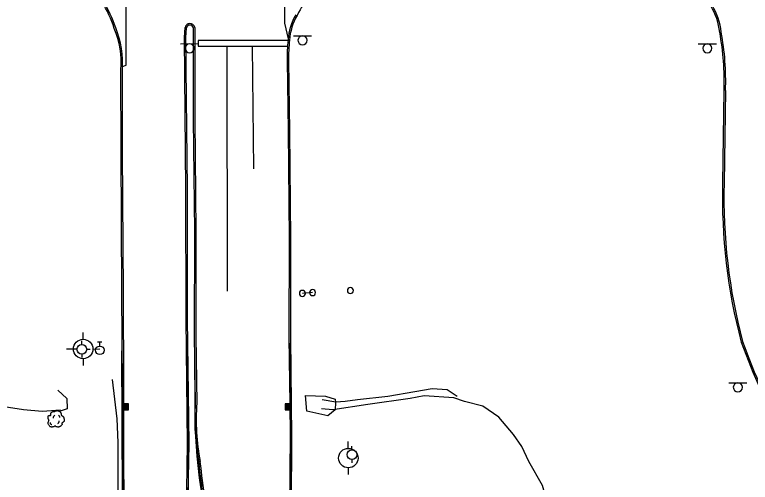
# Model space of a CAD drawing. Extents: x 2145380 to 2156929, y 139568 to 149130.
# Drawn here: x 2156138.6 to 2156441.4, y 143071.3 to 143263.8 of the extents above; entities that cross this region are included whole.
import ezdxf

# ---------------------------------------------------------------- set-up
doc = ezdxf.new("R2010")
doc.units = 0
for name, color, linetype in [('Default', 7, 'Continuous'), ('TOPO_Asphalt', 7, 'Continuous'), ('TOPO_Concrete', 7, 'Continuous'), ('TOPO_Curb Back', 7, 'Continuous'), ('TOPO_DRAIN_Headwall', 7, 'Continuous'), ('TOPO_Flowline', 7, 'Continuous'), ('TOPO_Guardrail', 7, 'Continuous'), ('TOPO_Misc', 7, 'Continuous'), ('TOPO_Misc Line', 7, 'Continuous'), ('TOPO_Power Pole', 7, 'Continuous'), ('TOPO_Sign', 7, 'Continuous'), ('TOPO_Tree', 7, 'Continuous'), ('TOPO_Water Fire Hydrant', 7, 'Continuous'), ('TOPO_Water Valve', 7, 'Continuous')]:
    doc.layers.add(name, color=color, linetype=linetype)

# ---------------------------------------------------------------- blocks, each defined once
blk = doc.blocks.new('POST')
at = {"layer": 'TOPO_Misc'}
for start, end in [(89.99996, 180.00004), (179.99996, 270.00004), (359.99996, 90.00004), (269.99996, 0.00004)]:
    blk.add_arc((-0.01, 0.03), 3.16, start, end, dxfattribs=at)
blk = doc.blocks.new('POWPOL')
at = {"layer": 'TOPO_Power Pole'}
for p, q in [((0, 10.16), (0, 17.34)), ((0, -10.16), (0, -17.34))]:
    blk.add_line(p, q, dxfattribs=at)
blk.add_circle((0, 0), 10.16, dxfattribs=at)
blk = doc.blocks.new('FIRHYD')
at = {"layer": 'TOPO_Water Fire Hydrant'}
for p, q in [((-0.02, 10.16), (-0.03, 17.34)), ((10.16, 0.02), (17.34, 0.03)), ((-10.16, -0.02), (-17.34, -0.03)), ((0.02, -10.16), (0.03, -17.34))]:
    blk.add_line(p, q, dxfattribs=at)
blk.add_circle((0, 0), 10.16, dxfattribs=at)
blk = doc.blocks.new('CB')
at = {"layer": 'TOPO_Misc'}
for p, q in [((-3.08, 2.99), (3.24, 2.99)), ((-3.08, 2.68), (3.24, 2.68)), ((-3.08, 2.36), (3.24, 2.36)), ((-3.08, 2.05), (3.24, 2.05)), ((-3.08, 1.73), (3.24, 1.73)), ((-3.08, 1.4), (3.24, 1.4)), ((-3.08, 1.1), (3.24, 1.1)), ((-3.08, 0.77), (3.24, 0.77)), ((-3.08, 0.46), (3.24, 0.46)), ((-3.08, 0.14), (3.24, 0.14)), ((-3.08, -0.17), (3.24, -0.17)), ((-3.08, -0.48), (3.24, -0.48)), ((-3.08, -0.8), (3.24, -0.8)), ((-3.08, -1.11), (3.26, -1.11)), ((-3.08, -1.43), (3.26, -1.43)), ((-3.08, -1.75), (3.26, -1.75)), ((-3.08, -2.07), (3.26, -2.07)), ((-3.08, -2.39), (3.26, -2.39)), ((-3.08, -2.7), (3.26, -2.7)), ((-3.08, -3.02), (3.26, -3.02))]:
    blk.add_line(p, q, dxfattribs=at)
blk.add_lwpolyline([(3.26, -3.29), (3.24, 3.05), (-3.09, 3.04), (-3.08, -3.3), (3.26, -3.29)], dxfattribs=at)
blk = doc.blocks.new('TREE')
at = {"layer": 'TOPO_Tree'}
for points in [[(-14.1, -0.4), (-14.2, 0.5), (-14.4, 1.4), (-14.6, 2.3), (-14.8, 3.2), (-15.5, 4), (-15.7, 4.9), (-15.8, 5.6), (-15.7, 6.3), (-15.7, 7), (-15.6, 7.9), (-15.7, 8.8), (-15.1, 9.7), (-14.6, 10.4), (-13.8, 10.5), (-13, 10.7), (-12.2, 11), (-11.1, 10), (-10.4, 10.7), (-9.4, 11.7), (-10.3, 13.3), (-9.8, 14.4), (-9.6, 15.1), (-9.3, 15.9), (-8.8, 16.5), (-8.2, 17.3), (-7.5, 17.7), (-6.7, 18.1), (-6.1, 18.4), (-5.6, 18.6), (-5.1, 18.7), (-4.5, 18.7), (-4, 18.5), (-3.5, 18.1)], [(-3.5, 17.6), (-3.1, 18.3), (-2.6, 18.8), (-1.9, 19.2), (-1, 19.7), (-0.2, 20), (0.7, 20.2), (1.6, 20.5), (2.5, 20.8), (3.4, 20.8), (4.1, 20.7), (4.8, 20.5), (5.5, 20.2), (6.4, 19.9), (7.3, 19.7), (8.2, 19.2), (9.4, 18.4), (10, 17.2), (10.8, 16), (11.2, 15.3), (11.6, 14.6), (11.9, 13.9), (12.2, 13.1), (11.4, 12), (11.9, 11.2), (12, 11), (12.2, 10.9), (12.4, 10.7), (12.9, 10.4), (13.5, 10), (14, 9.7), (14.7, 9.2), (15.4, 8.7), (16.1, 8.1), (16.7, 7.5), (16.9, 6.7), (17.1, 6), (17.6, 4.4), (17.7, 2.8), (17.7, 1.2), (17.7, -0.2), (17.8, -2.2), (16.6, -3), (15.5, -3.8), (14.3, -4.6), (13.2, -5.3)], [(13.2, -5.3), (13.3, -5.8), (13.4, -6.3), (13.4, -6.7), (13.8, -8.5), (12.2, -10), (10.8, -11.5), (10, -12.3), (9.1, -12.8), (8.2, -13.1), (6, -13.8), (3.3, -13.6), (1.3, -13.1), (0.5, -12.9), (-0.1, -11.4), (-0.8, -11.5), (-2, -11.6), (-3.3, -12.8), (-4.5, -13.1), (-6.1, -13.5), (-7.8, -14), (-9.3, -13.6), (-11.4, -13.1), (-12.8, -11.4), (-14.1, -9.4), (-15.3, -7.3), (-15.6, -5.1), (-15.1, -3), (-14.9, -1.9), (-13.9, -0.8), (-13.5, 0.1)], [(-4.2, 5.1), (-4.5, 6.1), (-4.3, 7.2), (-3.8, 8.2), (-3.3, 9.3), (-2.7, 10.3), (-1.6, 11)], [(5.9, 11.2), (6.5, 10.7), (7, 10.2), (7.4, 9.5), (7.9, 8.6), (8.3, 7.6), (8.5, 6.6)], [(-11.4, -4.5), (-11.5, -5.4), (-11, -6.3), (-10.1, -7.2), (-9.3, -8), (-8.5, -8.3), (-7.7, -8.1)], [(4.8, -6.3), (5.7, -5.7), (6.3, -4.9), (6.8, -3.9), (7.4, -2.8), (7.6, -1.7), (7.5, -0.6)]]:
    blk.add_open_spline(points, degree=3, dxfattribs=at)
blk = doc.blocks.new('WATVAL')
at = {"layer": 'Default'}
for p, q in [((-2.25, 9), (2.25, 9)), ((0, 4.5), (0, 9))]:
    blk.add_line(p, q, dxfattribs=at)
blk.add_circle((0, 0), 4.5, dxfattribs=at)

msp = doc.modelspace()

# ---------------------------------------------------------------- linework, layer by layer
at = {"layer": 'TOPO_Asphalt'}
msp.add_lwpolyline([(2156183.03, 143242.44), (2156184.43, 143243.11), (2156184.41, 143327.34), (2156249.8, 143323.49), (2156249.7, 143260.38), (2156251.15, 143253.82)], dxfattribs=at)
at = {"layer": 'TOPO_Concrete'}
msp.add_line((2156261.2, 143149.41), (2156257.03, 143149.05), dxfattribs=at)
msp.add_lwpolyline([(2156267.49, 143098.64), (2156258.88, 143100.59), (2156258.36, 143107.06), (2156266.49, 143106.81), (2156270.5, 143105.46), (2156270.66, 143104.17), (2156270.55, 143101.15)], close=True, dxfattribs=at)
at = {"layer": 'TOPO_Curb Back'}
for points in [[(2156209.93, 142965.75), (2156209.93, 142967.83), (2156209.96, 143009), (2156209.3, 143058.52), (2156209.78, 143087.11), (2156209.14, 143138.65), (2156209.08, 143192.13), (2156208.49, 143254.48), (2156208.72, 143258.49)], [(2156210.53, 142965.74), (2156210.53, 142967.83), (2156210.56, 143009), (2156209.9, 143058.52), (2156210.38, 143087.11), (2156209.74, 143138.65), (2156209.68, 143192.14), (2156209.09, 143254.46), (2156209.32, 143258.42)], [(2156212.12, 143258.5), (2156212.09, 143220.63), (2156212.56, 143174.61), (2156212.51, 143131.49), (2156212.94, 143103.84)], [(2156212.72, 143258.5), (2156212.69, 143220.63), (2156213.16, 143174.61), (2156213.11, 143131.49), (2156213.54, 143103.82)], [(2156250.7, 143244.86), (2156251.13, 143216.06), (2156251.54, 143171.48), (2156251.49, 143130.82), (2156251.86, 143103.58), (2156251.94, 143090.42), (2156251.77, 143060.89), (2156252.03, 143025.31), (2156252.24, 143010.08), (2156252.23, 142975.6), (2156252.24, 142965.17)], [(2156251.3, 143244.86), (2156251.73, 143216.07), (2156252.14, 143171.48), (2156252.09, 143130.83), (2156252.46, 143103.59), (2156252.54, 143090.42), (2156252.37, 143060.89), (2156252.63, 143025.31), (2156252.84, 143010.09), (2156252.83, 142975.6), (2156252.84, 142965.16)], [(2156183.66, 142966.11), (2156183.67, 142968.48), (2156183.16, 143005.61), (2156183.08, 143051.79), (2156182.91, 143093.34), (2156182.97, 143110.49), (2156182.73, 143149.58), (2156182.39, 143207.38), (2156182.35, 143241.11)], [(2156184.26, 142966.1), (2156184.27, 142968.49), (2156183.76, 143005.62), (2156183.68, 143051.79), (2156183.51, 143093.34), (2156183.57, 143110.49), (2156183.33, 143149.59), (2156182.99, 143207.38), (2156182.95, 143241.09)], [(2156430.55, 143232.59), (2156429.98, 143194.46)], [(2156431.15, 143232.57), (2156430.58, 143194.44)], [(2156210.63, 142920.64), (2156210.52, 142996.94), (2156209.89, 143126.41)], [(2156212.56, 143126.68), (2156212.73, 143100.2), (2156212.91, 143092.12), (2156213.11, 143088.09), (2156213.56, 143082.06), (2156214.58, 143073.07), (2156215.11, 143069.49), (2156216.36, 143062.36), (2156217.78, 143055.25), (2156220.84, 143041.06), (2156222.43, 143033.3), (2156223.14, 143029.41), (2156224.01, 143023.56), (2156224.31, 143020.99), (2156224.75, 143015.83), (2156225.02, 143010.65), (2156225.21, 143000.24), (2156225.52, 142923.89)], [(2156252.8, 142917.85), (2156252.28, 143034.45), (2156251.92, 143128.54)], [(2156182.63, 143125.49), (2156183.01, 143035.67), (2156183.31, 142929.74)]]:
    msp.add_lwpolyline(points, dxfattribs=at)
for centre, radius, start, end in [((2156136.88, 143244.9), 44.74, 17.2552, 48.32), ((2156136.88, 143244.9), 45.34, 17.2914, 48.33), ((2156295.84, 143244.65), 45.08, 129.1773, 155.2254), ((2156403.15, 143254.03), 25.75, 5.6396, 31.3339), ((2156403.15, 143254.03), 26.35, 5.7002, 31.2974), ((2156273.69, 143252.05), 22.61, 148.6402, 176.4576), ((2156273.69, 143252.05), 22.01, 148.5513, 176.4834), ((2156210.72, 143258.14), 2.03, 11.7984, 170.2361), ((2156210.72, 143258.14), 1.43, 11.7984, 168.982), ((2156145.74, 143243.99), 36.71, 355.5048, 22.7293), ((2156145.74, 143243.99), 37.31, 355.5417, 22.6853), ((2156327.48, 143236.99), 103.17, 357.5564, 10.9387), ((2156327.48, 143236.99), 103.77, 357.561, 10.9235), ((2156343.68, 143244.62), 92.98, 174.5495, 179.8528), ((2156343.68, 143244.62), 92.38, 174.5433, 179.8496), ((2156663.28, 143188.53), 233.37, 178.546, 194.765), ((2156663.28, 143188.53), 232.77, 178.5453, 194.7586), ((2156660.72, 143208.96), 236.98, 199.7047, 210.037), ((2156660.72, 143208.96), 236.38, 199.7109, 210.0375), ((2156307.05, 143097.39), 94.33, 176.0778, 190.7789), ((2156307.05, 143097.39), 93.73, 176.0624, 190.7906), ((2154973.29, 142924.59), 1250.75, 6.40171, 7.12562), ((2154973.29, 142924.59), 1251.35, 6.40312, 7.1265)]:
    msp.add_arc(centre, radius, start, end, dxfattribs=at)
at = {"layer": 'TOPO_DRAIN_Headwall'}
msp.add_lwpolyline([(2156156.42, 143109.29), (2156160.03, 143105.74), (2156160.15, 143101.55), (2156157.28, 143100.54)], dxfattribs=at)
at = {"layer": 'TOPO_Flowline'}
for points in [[(2156320.76, 143106.67), (2156316.66, 143109.43), (2156310.39, 143109.75), (2156303.3, 143108.5), (2156292.2, 143106.69), (2156279.75, 143105.19), (2156274.65, 143104.61), (2156270.81, 143104.26), (2156265.18, 143105.21)], [(2156361.54, 143035.7), (2156359.81, 143041.9), (2156358.84, 143049.51), (2156358.81, 143056.76), (2156358.07, 143062.43), (2156355.88, 143069.92), (2156350.18, 143079.92), (2156347.28, 143085.99), (2156343.9, 143090.92), (2156337.93, 143098.13), (2156331.35, 143102.58), (2156323.8, 143104.63), (2156319.34, 143106.1), (2156307.13, 143106.93), (2156301.35, 143105.79), (2156283.96, 143103.38), (2156269.5, 143101.2), (2156264.83, 143101.61)], [(2156157.46, 143100.98), (2156149.93, 143100.48), (2156142.24, 143101.1), (2156134.28, 143102.42)]]:
    msp.add_lwpolyline(points, dxfattribs=at)
at = {"layer": 'TOPO_Guardrail'}
msp.add_lwpolyline([(2156178.79, 143113.64), (2156180.7, 143097.46), (2156181.03, 143087.71), (2156181, 143074.14), (2156181.21, 143030.38), (2156182.05, 142969.69), (2156182.06, 142966.13)], dxfattribs=at)
at = {"layer": 'TOPO_Misc Line'}
for p, q in [((2156226.18, 143149.96), (2156226.01, 143250.89)), ((2156236.99, 143200.37), (2156236.47, 143250.87))]:
    msp.add_line(p, q, dxfattribs=at)
msp.add_lwpolyline([(2156251.1, 143253.2), (2156214.16, 143253.24), (2156214.16, 143250.9), (2156250.91, 143250.86)], dxfattribs=at)
at = {"layer": 'TOPO_Sign'}
for points in [[(2156253.33, 143255.15), (2156260.82, 143255.16)], [(2156255.21, 143253.29), (2156255.21, 143253.29)], [(2156257.08, 143255.15), (2156257.08, 143255.15)], [(2156258.95, 143253.29), (2156258.95, 143253.29)], [(2156206.83, 143251.89), (2156214.32, 143251.9)], [(2156208.71, 143250.02), (2156208.71, 143250.02)], [(2156210.58, 143251.89), (2156210.58, 143251.89)], [(2156212.44, 143250.02), (2156212.44, 143250.02)], [(2156257.08, 143251.42), (2156257.08, 143251.42)], [(2156419.95, 143251.88), (2156427.45, 143251.88)], [(2156421.84, 143250.01), (2156421.84, 143250.01)], [(2156423.7, 143251.87), (2156423.7, 143251.87)], [(2156425.57, 143250.01), (2156425.57, 143250.01)], [(2156210.58, 143248.15), (2156210.58, 143248.15)], [(2156423.7, 143248.14), (2156423.7, 143248.14)], [(2156432.51, 143112.27), (2156440, 143112.28)], [(2156436.26, 143112.27), (2156436.26, 143112.27)], [(2156434.39, 143110.4), (2156434.39, 143110.4)], [(2156436.26, 143108.54), (2156436.26, 143108.54)], [(2156438.13, 143110.4), (2156438.13, 143110.4)]]:
    msp.add_lwpolyline(points, dxfattribs=at)
for centre, start, end in [((2156257.08, 143253.29), 90, 180), ((2156257.08, 143253.29), 180, 270), ((2156257.08, 143253.29), 360, 90), ((2156257.08, 143253.29), 270, 0), ((2156210.58, 143250.02), 90, 180), ((2156210.58, 143250.02), 180, 270), ((2156210.58, 143250.02), 360, 90), ((2156210.58, 143250.02), 270, 0), ((2156423.7, 143250.01), 90, 180), ((2156423.7, 143250.01), 180, 270), ((2156423.7, 143250.01), 360, 90), ((2156423.7, 143250.01), 270, 0), ((2156436.26, 143110.4), 90, 180), ((2156436.26, 143110.4), 360, 90), ((2156436.26, 143110.4), 180, 270), ((2156436.26, 143110.4), 270, 0)]:
    msp.add_arc(centre, 1.87, start, end, dxfattribs=at)

# ---------------------------------------------------------------- block references
at = {"layer": 'TOPO_Misc', "xscale": 0.39370000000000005, "yscale": 0.3937000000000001}
for name, p in [('POST', (2156257.03, 143149.05)), ('POST', (2156261.2, 143149.41)), ('POST', (2156276.8, 143150.24)), ('CB', (2156184.23, 143102.43)), ('CB', (2156251.11, 143102.42))]:
    msp.add_blockref(name, p, dxfattribs=at)
at = {"layer": 'TOPO_Power Pole'}
for p, xscale, yscale in [((2156275.92, 143081.28), 0.39370000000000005, 0.3937000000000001), ((2156277.43, 143082.7), 0.19685000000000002, 0.19685000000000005)]:
    msp.add_blockref('POWPOL', p, dxfattribs=dict(at, xscale=xscale, yscale=yscale))
at = {"layer": 'TOPO_Tree', "xscale": 0.19685000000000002, "yscale": 0.19685000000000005}
msp.add_blockref('TREE', (2156155.43, 143096.74), dxfattribs=at)
at = {"layer": 'TOPO_Water Fire Hydrant'}
for p, xscale, yscale in [((2156166.79, 143126.17), 0.39370000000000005, 0.3937000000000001), ((2156166.24, 143126.08), 0.19685000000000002, 0.19685000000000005)]:
    msp.add_blockref('FIRHYD', p, dxfattribs=dict(at, xscale=xscale, yscale=yscale))
at = {"layer": 'TOPO_Water Valve', "xscale": 0.39370000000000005, "yscale": 0.3937000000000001}
msp.add_blockref('WATVAL', (2156173.62, 143125.64), dxfattribs=at)

doc.saveas('drawing.dxf')
